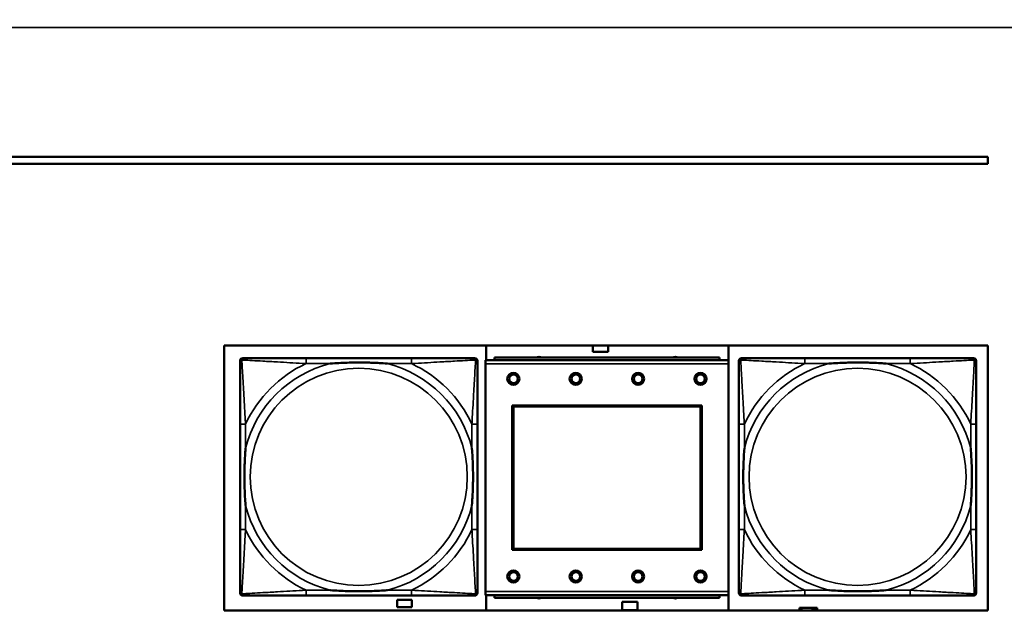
# Model space of a CAD drawing. Header units: inches. Extents: x 0.2 to 58.8, y 1.7 to 68.8.
# Tile 280 of 283: x 49.6 to 52.4, y 58.4 to 60.2. Entities that reach past the tile are written whole.
import ezdxf

# ---------------------------------------------------------------- set-up
doc = ezdxf.new("R2010")
doc.units = ezdxf.units.IN
doc.header["$MEASUREMENT"] = 0
for name, color, linetype, lineweight in [('Dimension (ANSI)', 7, 'Continuous', 25), ('Visible (ANSI)', 7, 'Continuous', 50), ('Visible Narrow (ANSI)', 7, 'Continuous', 35)]:
    doc.layers.add(name, color=color, linetype=linetype, lineweight=lineweight)
doc.styles.add('Note Text (ANSI)', font='tahoma.ttf')
doc.dimstyles.new('Default (ANSI)', dxfattribs={"dimtxt": 0.5, "dimasz": 0.098425, "dimexe": 0.125, "dimexo": 0.0625, "dimgap": 0.031496, "dimtad": 0, "dimtih": 1, "dimtoh": 1, "dimrnd": 1e-08, "dimzin": 4, "dimdsep": 46, "dimtxsty": 'Note Text (ANSI)', "dimcen": 0.09, "dimdle": 0.393701, "dimclrd": 256, "dimclre": 256, "dimclrt": 256, "dimadec": 0, "dimazin": 1, "dimtfac": 1, "dimtofl": 0, "dimtmove": 0, "dimatfit": 3, "dimfxl": 1, "dimtolj": 1, "dimtzin": 4, "dimlwd": -1, "dimlwe": -1, "dimarcsym": 0})

# ---------------------------------------------------------------- blocks, each defined once
blk = doc.blocks.new('*D10')
at = {"layer": 'Defpoints', "color": 0}
for p in [(53.6854, 65.0122), (49.0566, 40.8796), (56.9137, 40.8796)]:
    blk.add_point(p, dxfattribs=at)
at = {"layer": 'Dimension (ANSI)'}
for p, q in [((53.7479, 65.0122), (57.0387, 65.0122)), ((56.9137, 64.9138), (56.9137, 55.1839)), ((56.9137, 40.978), (56.9137, 54.4668)), ((49.1191, 40.8796), (57.0387, 40.8796))]:
    blk.add_line(p, q, dxfattribs=at)
for points in [[(56.8973, 64.9138), (56.9301, 64.9138), (56.9137, 65.0122)], [(56.8973, 40.978), (56.9301, 40.978), (56.9137, 40.8796)]]:
    blk.add_solid(points, dxfattribs=at)
at = {"layer": 'Dimension (ANSI)', "insert": (54.8793, 55.1524), "char_height": 0.5, "attachment_point": 1, "style": 'Note Text (ANSI)'}
blk.add_mtext('\\A1;24.13 [613.0]', dxfattribs=at)

msp = doc.modelspace()

# ---------------------------------------------------------------- linework, layer by layer
at = {"layer": 'Visible (ANSI)'}
for p, q in [((45.4621, 59.7868), (52.3602, 59.7868)), ((52.3602, 59.7868), (52.3602, 59.7668)), ((52.3602, 59.7668), (45.4621, 59.7668)), ((50.1552, 58.4777), (50.1552, 59.2427)), ((50.1552, 59.2427), (52.3602, 59.2427)), ((50.9115, 59.1997), (50.9115, 59.2427)), ((51.2195, 59.2242), (51.2195, 59.2427)), ((51.2635, 59.2427), (51.2635, 59.2242)), ((51.6115, 59.2427), (51.6115, 58.4777)), ((52.3602, 59.2427), (52.3602, 58.4777)), ((50.209, 59.206), (50.213, 59.206)), ((50.6957, 59.206), (50.3917, 59.206)), ((50.8744, 59.206), (50.8783, 59.206)), ((51.5856, 59.2077), (50.9356, 59.2077)), ((50.9356, 59.1997), (50.9356, 59.2077)), ((51.2635, 59.2242), (51.2195, 59.2242)), ((51.5856, 59.2077), (51.5856, 59.1997)), ((51.649, 59.206), (51.653, 59.206)), ((52.1357, 59.206), (51.8317, 59.206)), ((52.3144, 59.206), (52.3183, 59.206)), ((50.2012, 58.5288), (50.2012, 59.1981)), ((50.8862, 59.1981), (50.8862, 59.1942)), ((51.6111, 59.1997), (50.9101, 59.1997)), ((50.9101, 59.1897), (50.9101, 59.1997)), ((50.9101, 59.1897), (50.9101, 58.5327)), ((51.6111, 59.1997), (51.6111, 59.1897)), ((51.6111, 58.5327), (51.6111, 59.1897)), ((51.6412, 58.5288), (51.6412, 59.1981)), ((52.3262, 59.1981), (52.3262, 59.1942)), ((50.9871, 58.6527), (50.9871, 59.0697)), ((50.9871, 59.0697), (51.5341, 59.0697)), ((50.9907, 59.0661), (51.5305, 59.0661)), ((50.9907, 58.6563), (50.9907, 59.0661)), ((51.5305, 59.0661), (51.5305, 58.6563)), ((51.5341, 59.0697), (51.5341, 58.6527)), ((50.2012, 59.0154), (50.2012, 58.7115)), ((50.8862, 58.7115), (50.8862, 59.0154)), ((51.6412, 59.0154), (51.6412, 58.7115)), ((52.3262, 58.7115), (52.3262, 59.0154)), ((51.5341, 58.6527), (50.9871, 58.6527)), ((51.5305, 58.6563), (50.9907, 58.6563)), ((50.8862, 58.5328), (50.8862, 58.5288)), ((50.9101, 58.5227), (50.9101, 58.5327)), ((51.6111, 58.5327), (51.6111, 58.5227)), ((52.3262, 58.5328), (52.3262, 58.5288)), ((50.8783, 58.521), (50.209, 58.521)), ((50.3917, 58.521), (50.6957, 58.521)), ((50.655, 58.4872), (50.655, 58.5092)), ((50.655, 58.5092), (50.697, 58.5092)), ((50.697, 58.5092), (50.697, 58.4872)), ((50.9101, 58.5227), (51.6111, 58.5227)), ((50.9115, 58.4777), (50.9115, 58.5227)), ((50.9356, 58.5227), (50.9356, 58.5147)), ((51.5856, 58.5147), (50.9356, 58.5147)), ((51.3045, 58.5032), (51.3485, 58.5032)), ((51.3045, 58.4792), (51.3045, 58.5032)), ((51.3485, 58.5032), (51.3485, 58.4792)), ((51.5856, 58.5147), (51.5856, 58.5227)), ((52.3183, 58.521), (51.649, 58.521)), ((51.8317, 58.521), (52.1357, 58.521)), ((52.3602, 58.4777), (50.1552, 58.4777)), ((50.697, 58.4872), (50.655, 58.4872)), ((51.3485, 58.4792), (51.3045, 58.4792)), ((51.8223, 58.4857), (51.8165, 58.4857)), ((51.8165, 58.4857), (51.8165, 58.4777)), ((51.8223, 58.4857), (51.8536, 58.4857)), ((51.8223, 58.4777), (51.8223, 58.4857)), ((51.8536, 58.4777), (51.8536, 58.4857)), ((51.8536, 58.4857), (51.8577, 58.4857)), ((51.8577, 58.4857), (51.8577, 58.4777)), ((51.8577, 58.4857), (51.8616, 58.4857)), ((51.8675, 58.4857), (51.8616, 58.4857)), ((51.8616, 58.4857), (51.8616, 58.4777)), ((51.8675, 58.4777), (51.8675, 58.4857))]:
    msp.add_line(p, q, dxfattribs=at)
for centre, radius in [((50.9901, 59.1461), 0.0175), ((50.9901, 59.1461), 0.0125), ((51.1701, 59.1461), 0.0175), ((51.1701, 59.1461), 0.0125), ((51.3501, 59.1461), 0.0175), ((51.3501, 59.1461), 0.0125), ((51.5301, 59.1461), 0.0175), ((51.5301, 59.1461), 0.0125), ((50.9901, 58.5761), 0.0175), ((50.9901, 58.5761), 0.0125), ((51.1701, 58.5761), 0.0175), ((51.1701, 58.5761), 0.0125), ((51.3501, 58.5761), 0.0175), ((51.3501, 58.5761), 0.0125), ((51.5301, 58.5761), 0.0175), ((51.5301, 58.5761), 0.0125)]:
    msp.add_circle(centre, radius, dxfattribs=at)
for centre, radius, start, end in [((50.213, 59.1942), 0.0118, 90, 180), ((50.209, 59.1981), 0.00787, 90, 180), ((50.8744, 59.1942), 0.0118, 0, 90), ((50.8783, 59.1981), 0.00787, 0, 90), ((51.064, 59.1921), 0.0175, 63.5005, 116.4995), ((51.4577, 59.1921), 0.0175, 63.5005, 116.4995), ((51.653, 59.1942), 0.0118, 90, 180), ((51.649, 59.1981), 0.00787, 90, 180), ((52.3144, 59.1942), 0.0118, 0, 90), ((52.3183, 59.1981), 0.00787, 0, 90), ((50.213, 58.5328), 0.0118, 180, 270), ((50.209, 58.5288), 0.00787, 180, 270), ((50.8744, 58.5328), 0.0118, 270, 360), ((50.8783, 58.5288), 0.00787, 270, 0), ((51.653, 58.5328), 0.0118, 180, 270), ((51.649, 58.5288), 0.00787, 180, 270), ((52.3144, 58.5328), 0.0118, 270, 360), ((52.3183, 58.5288), 0.00787, 270, 0), ((51.064, 58.5306), 0.0175, 245.4758, 294.5242), ((51.4577, 58.5306), 0.0175, 245.4758, 294.5242)]:
    msp.add_arc(centre, radius, start, end, dxfattribs=at)
for points, knots in [([(50.3917, 59.206), (50.3882, 59.206), (50.3846, 59.206), (50.381, 59.206), (50.3478, 59.206), (50.3141, 59.206), (50.2832, 59.206), (50.2563, 59.206), (50.2307, 59.206), (50.2173, 59.206), (50.2157, 59.206), (50.2142, 59.206), (50.213, 59.206)], [0, 0, 0, 0, 0.0272471, 0.0272471, 0.0272471, 0.2790553, 0.2790553, 0.2790553, 0.4988354, 0.4988354, 0.4988354, 0.5252205, 0.5252205, 0.5252205, 0.5252205]), ([(50.8744, 59.206), (50.8595, 59.206), (50.8179, 59.206), (50.7773, 59.206), (50.7507, 59.206), (50.7229, 59.206), (50.6957, 59.206)], [-0.5252205, -0.5252205, -0.5252205, -0.5252205, -0.20743, -0.20743, -0.20743, 0, 0, 0, 0]), ([(51.8317, 59.206), (51.8282, 59.206), (51.8246, 59.206), (51.821, 59.206), (51.7878, 59.206), (51.7541, 59.206), (51.7232, 59.206), (51.6963, 59.206), (51.6707, 59.206), (51.6573, 59.206), (51.6557, 59.206), (51.6542, 59.206), (51.653, 59.206)], [0, 0, 0, 0, 0.0272471, 0.0272471, 0.0272471, 0.2790553, 0.2790553, 0.2790553, 0.4988354, 0.4988354, 0.4988354, 0.5252205, 0.5252205, 0.5252205, 0.5252205]), ([(52.3144, 59.206), (52.2995, 59.206), (52.2579, 59.206), (52.2173, 59.206), (52.1907, 59.206), (52.1629, 59.206), (52.1357, 59.206)], [-0.5252205, -0.5252205, -0.5252205, -0.5252205, -0.20743, -0.20743, -0.20743, 0, 0, 0, 0]), ([(50.2012, 59.1942), (50.2012, 59.1793), (50.2012, 59.1377), (50.2012, 59.0971), (50.2012, 59.0705), (50.2012, 59.0427), (50.2012, 59.0154)], [-0.5252205, -0.5252205, -0.5252205, -0.5252205, -0.20743, -0.20743, -0.20743, 0, 0, 0, 0]), ([(50.4609, 59.1902), (50.4614, 59.1903), (50.4618, 59.1903), (50.4783, 59.1916), (50.4944, 59.1924), (50.5173, 59.1931), (50.524, 59.1933), (50.5332, 59.1934), (50.5357, 59.1934), (50.5398, 59.1934), (50.5414, 59.1934), (50.5445, 59.1934), (50.546, 59.1934), (50.5496, 59.1934), (50.5516, 59.1934), (50.5578, 59.1933), (50.562, 59.1933), (50.5717, 59.1931), (50.5773, 59.1929), (50.597, 59.1922), (50.6111, 59.1914), (50.6256, 59.1903), (50.626, 59.1903), (50.6264, 59.1902)], [-0.416114, -0.416114, -0.416114, -0.416114, -0.4127691, -0.4127691, -0.2896446, -0.2896446, -0.2388934, -0.2388934, -0.2201881, -0.2201881, -0.2080204, -0.2080204, -0.196499, -0.196499, -0.1809939, -0.1809939, -0.149741, -0.149741, -0.1073162, -0.1073162, 0, 0, 0.0033356, 0.0033356, 0.0033356, 0.0033356]), ([(50.8862, 59.0154), (50.8862, 59.019), (50.8862, 59.0226), (50.8862, 59.0262), (50.8862, 59.0594), (50.8862, 59.0931), (50.8862, 59.124), (50.8862, 59.1509), (50.8862, 59.1765), (50.8862, 59.1899), (50.8862, 59.1915), (50.8862, 59.1929), (50.8862, 59.1942)], [0, 0, 0, 0, 0.0272471, 0.0272471, 0.0272471, 0.2790553, 0.2790553, 0.2790553, 0.4988354, 0.4988354, 0.4988354, 0.5252205, 0.5252205, 0.5252205, 0.5252205]), ([(51.6412, 59.1942), (51.6412, 59.1793), (51.6412, 59.1377), (51.6412, 59.0971), (51.6412, 59.0705), (51.6412, 59.0427), (51.6412, 59.0154)], [-0.5252205, -0.5252205, -0.5252205, -0.5252205, -0.20743, -0.20743, -0.20743, 0, 0, 0, 0]), ([(51.9009, 59.1902), (51.9014, 59.1903), (51.9018, 59.1903), (51.9183, 59.1916), (51.9344, 59.1924), (51.9573, 59.1931), (51.964, 59.1933), (51.9732, 59.1934), (51.9757, 59.1934), (51.9798, 59.1934), (51.9814, 59.1934), (51.9845, 59.1934), (51.986, 59.1934), (51.9896, 59.1934), (51.9916, 59.1934), (51.9978, 59.1933), (52.002, 59.1933), (52.0117, 59.1931), (52.0173, 59.1929), (52.037, 59.1922), (52.0511, 59.1914), (52.0656, 59.1903), (52.066, 59.1903), (52.0664, 59.1902)], [-0.416114, -0.416114, -0.416114, -0.416114, -0.4127691, -0.4127691, -0.2896446, -0.2896446, -0.2388934, -0.2388934, -0.2201881, -0.2201881, -0.2080204, -0.2080204, -0.196499, -0.196499, -0.1809939, -0.1809939, -0.149741, -0.149741, -0.1073162, -0.1073162, 0, 0, 0.0033356, 0.0033356, 0.0033356, 0.0033356]), ([(52.3262, 59.0154), (52.3262, 59.019), (52.3262, 59.0226), (52.3262, 59.0262), (52.3262, 59.0594), (52.3262, 59.0931), (52.3262, 59.124), (52.3262, 59.1509), (52.3262, 59.1765), (52.3262, 59.1899), (52.3262, 59.1915), (52.3262, 59.1929), (52.3262, 59.1942)], [0, 0, 0, 0, 0.0272471, 0.0272471, 0.0272471, 0.2790553, 0.2790553, 0.2790553, 0.4988354, 0.4988354, 0.4988354, 0.5252205, 0.5252205, 0.5252205, 0.5252205]), ([(50.2169, 58.7807), (50.2169, 58.7812), (50.2169, 58.7816), (50.2156, 58.7981), (50.2148, 58.8142), (50.2141, 58.8371), (50.2139, 58.8438), (50.2138, 58.853), (50.2138, 58.8555), (50.2138, 58.8596), (50.2138, 58.8612), (50.2138, 58.8643), (50.2138, 58.8658), (50.2138, 58.8694), (50.2138, 58.8714), (50.2138, 58.8776), (50.2139, 58.8817), (50.2141, 58.8915), (50.2143, 58.8971), (50.215, 58.9168), (50.2158, 58.9309), (50.2169, 58.9454), (50.2169, 58.9458), (50.2169, 58.9462)], [-0.416114, -0.416114, -0.416114, -0.416114, -0.4127691, -0.4127691, -0.2896446, -0.2896446, -0.2388934, -0.2388934, -0.2201881, -0.2201881, -0.2080204, -0.2080204, -0.196499, -0.196499, -0.1809939, -0.1809939, -0.149741, -0.149741, -0.1073162, -0.1073162, 0, 0, 0.0033356, 0.0033356, 0.0033356, 0.0033356]), ([(50.8705, 58.9462), (50.8705, 58.9458), (50.8705, 58.9454), (50.8718, 58.9289), (50.8726, 58.9128), (50.8733, 58.8898), (50.8735, 58.8831), (50.8736, 58.874), (50.8736, 58.8715), (50.8736, 58.8674), (50.8736, 58.8658), (50.8736, 58.8627), (50.8736, 58.8611), (50.8736, 58.8576), (50.8736, 58.8555), (50.8736, 58.8494), (50.8735, 58.8452), (50.8733, 58.8355), (50.8731, 58.8299), (50.8724, 58.8101), (50.8716, 58.7961), (50.8705, 58.7816), (50.8705, 58.7812), (50.8705, 58.7807)], [-0.416114, -0.416114, -0.416114, -0.416114, -0.4127691, -0.4127691, -0.2896446, -0.2896446, -0.2388934, -0.2388934, -0.2201881, -0.2201881, -0.2080204, -0.2080204, -0.196499, -0.196499, -0.1809939, -0.1809939, -0.149741, -0.149741, -0.1073162, -0.1073162, 0, 0, 0.0033356, 0.0033356, 0.0033356, 0.0033356]), ([(51.6569, 58.7807), (51.6569, 58.7812), (51.6569, 58.7816), (51.6556, 58.7981), (51.6548, 58.8142), (51.6541, 58.8371), (51.6539, 58.8438), (51.6538, 58.853), (51.6538, 58.8555), (51.6538, 58.8596), (51.6538, 58.8612), (51.6538, 58.8643), (51.6538, 58.8658), (51.6538, 58.8694), (51.6538, 58.8714), (51.6538, 58.8776), (51.6539, 58.8817), (51.6541, 58.8915), (51.6543, 58.8971), (51.655, 58.9168), (51.6558, 58.9309), (51.6569, 58.9454), (51.6569, 58.9458), (51.6569, 58.9462)], [-0.416114, -0.416114, -0.416114, -0.416114, -0.4127691, -0.4127691, -0.2896446, -0.2896446, -0.2388934, -0.2388934, -0.2201881, -0.2201881, -0.2080204, -0.2080204, -0.196499, -0.196499, -0.1809939, -0.1809939, -0.149741, -0.149741, -0.1073162, -0.1073162, 0, 0, 0.0033356, 0.0033356, 0.0033356, 0.0033356]), ([(52.3105, 58.9462), (52.3105, 58.9458), (52.3105, 58.9454), (52.3118, 58.9289), (52.3126, 58.9128), (52.3133, 58.8898), (52.3135, 58.8831), (52.3136, 58.874), (52.3136, 58.8715), (52.3136, 58.8674), (52.3136, 58.8658), (52.3136, 58.8627), (52.3136, 58.8611), (52.3136, 58.8576), (52.3136, 58.8555), (52.3136, 58.8494), (52.3135, 58.8452), (52.3133, 58.8355), (52.3131, 58.8299), (52.3124, 58.8101), (52.3116, 58.7961), (52.3105, 58.7816), (52.3105, 58.7812), (52.3105, 58.7807)], [-0.416114, -0.416114, -0.416114, -0.416114, -0.4127691, -0.4127691, -0.2896446, -0.2896446, -0.2388934, -0.2388934, -0.2201881, -0.2201881, -0.2080204, -0.2080204, -0.196499, -0.196499, -0.1809939, -0.1809939, -0.149741, -0.149741, -0.1073162, -0.1073162, 0, 0, 0.0033356, 0.0033356, 0.0033356, 0.0033356]), ([(50.2012, 58.7115), (50.2012, 58.6843), (50.2012, 58.6564), (50.2012, 58.6299), (50.2012, 58.5893), (50.2012, 58.5477), (50.2012, 58.5328)], [3.9382945, 3.9382945, 3.9382945, 3.9382945, 4.1457245, 4.1457245, 4.1457245, 4.463515, 4.463515, 4.463515, 4.463515]), ([(50.8862, 58.5328), (50.8862, 58.5477), (50.8862, 58.5893), (50.8862, 58.6299), (50.8862, 58.6564), (50.8862, 58.6843), (50.8862, 58.7115)], [-0.5252205, -0.5252205, -0.5252205, -0.5252205, -0.20743, -0.20743, -0.20743, 0, 0, 0, 0]), ([(51.6412, 58.7115), (51.6412, 58.6843), (51.6412, 58.6564), (51.6412, 58.6299), (51.6412, 58.5893), (51.6412, 58.5477), (51.6412, 58.5328)], [3.9382945, 3.9382945, 3.9382945, 3.9382945, 4.1457245, 4.1457245, 4.1457245, 4.463515, 4.463515, 4.463515, 4.463515]), ([(52.3262, 58.5328), (52.3262, 58.5477), (52.3262, 58.5893), (52.3262, 58.6299), (52.3262, 58.6564), (52.3262, 58.6843), (52.3262, 58.7115)], [-0.5252205, -0.5252205, -0.5252205, -0.5252205, -0.20743, -0.20743, -0.20743, 0, 0, 0, 0]), ([(50.6264, 58.5367), (50.626, 58.5367), (50.6256, 58.5366), (50.6111, 58.5356), (50.597, 58.5348), (50.5773, 58.534), (50.5717, 58.5339), (50.562, 58.5337), (50.5578, 58.5336), (50.5516, 58.5336), (50.5496, 58.5335), (50.546, 58.5335), (50.5445, 58.5335), (50.5414, 58.5335), (50.5398, 58.5335), (50.5357, 58.5336), (50.5332, 58.5336), (50.524, 58.5337), (50.5173, 58.5338), (50.4944, 58.5345), (50.4783, 58.5354), (50.4618, 58.5366), (50.4614, 58.5367), (50.4609, 58.5367)], [-0.4149464, -0.4149464, -0.4149464, -0.4149464, -0.41162, -0.41162, -0.3046026, -0.3046026, -0.2622958, -0.2622958, -0.23113, -0.23113, -0.215668, -0.215668, -0.2041787, -0.2041787, -0.1920448, -0.1920448, -0.1733916, -0.1733916, -0.1227817, -0.1227817, 0, 0, 0.0033356, 0.0033356, 0.0033356, 0.0033356]), ([(52.0664, 58.5367), (52.066, 58.5367), (52.0656, 58.5366), (52.0511, 58.5356), (52.037, 58.5348), (52.0173, 58.534), (52.0117, 58.5339), (52.002, 58.5337), (51.9978, 58.5336), (51.9916, 58.5336), (51.9896, 58.5335), (51.986, 58.5335), (51.9845, 58.5335), (51.9814, 58.5335), (51.9798, 58.5335), (51.9757, 58.5336), (51.9732, 58.5336), (51.964, 58.5337), (51.9573, 58.5338), (51.9344, 58.5345), (51.9183, 58.5354), (51.9018, 58.5366), (51.9014, 58.5367), (51.9009, 58.5367)], [-0.4149464, -0.4149464, -0.4149464, -0.4149464, -0.41162, -0.41162, -0.3046026, -0.3046026, -0.2622958, -0.2622958, -0.23113, -0.23113, -0.215668, -0.215668, -0.2041787, -0.2041787, -0.1920448, -0.1920448, -0.1733916, -0.1733916, -0.1227817, -0.1227817, 0, 0, 0.0033356, 0.0033356, 0.0033356, 0.0033356]), ([(50.213, 58.521), (50.2279, 58.521), (50.2695, 58.521), (50.3101, 58.521), (50.3367, 58.521), (50.3645, 58.521), (50.3917, 58.521)], [-0.5252205, -0.5252205, -0.5252205, -0.5252205, -0.20743, -0.20743, -0.20743, 0, 0, 0, 0]), ([(50.6957, 58.521), (50.7229, 58.521), (50.7507, 58.521), (50.7773, 58.521), (50.8179, 58.521), (50.8595, 58.521), (50.8744, 58.521)], [3.9382945, 3.9382945, 3.9382945, 3.9382945, 4.1457245, 4.1457245, 4.1457245, 4.463515, 4.463515, 4.463515, 4.463515]), ([(51.653, 58.521), (51.6679, 58.521), (51.7095, 58.521), (51.7501, 58.521), (51.7767, 58.521), (51.8045, 58.521), (51.8317, 58.521)], [-0.5252205, -0.5252205, -0.5252205, -0.5252205, -0.20743, -0.20743, -0.20743, 0, 0, 0, 0]), ([(52.1357, 58.521), (52.1629, 58.521), (52.1907, 58.521), (52.2173, 58.521), (52.2579, 58.521), (52.2995, 58.521), (52.3144, 58.521)], [3.9382945, 3.9382945, 3.9382945, 3.9382945, 4.1457245, 4.1457245, 4.1457245, 4.463515, 4.463515, 4.463515, 4.463515])]:
    msp.add_open_spline(points, degree=3, knots=knots, dxfattribs=at)
at = {"layer": 'Visible Narrow (ANSI)'}
for p, q in [((53.1829, 60.16), (21.4369, 60.16)), ((50.3917, 59.206), (50.3917, 59.1902)), ((50.6957, 59.206), (50.6957, 59.1902)), ((51.8317, 59.206), (51.8317, 59.1902)), ((52.1357, 59.206), (52.1357, 59.1902)), ((50.3917, 59.1902), (50.4609, 59.1902)), ((50.6264, 59.1902), (50.6957, 59.1902)), ((50.9101, 59.1897), (51.6111, 59.1897)), ((51.8317, 59.1902), (51.9009, 59.1902)), ((52.0664, 59.1902), (52.1357, 59.1902)), ((50.2169, 59.0154), (50.2012, 59.0154)), ((50.2169, 58.9462), (50.2169, 59.0154)), ((50.8862, 59.0154), (50.8705, 59.0154)), ((50.8705, 59.0154), (50.8705, 58.9462)), ((51.6569, 59.0154), (51.6412, 59.0154)), ((51.6569, 58.9462), (51.6569, 59.0154)), ((52.3262, 59.0154), (52.3105, 59.0154)), ((52.3105, 59.0154), (52.3105, 58.9462)), ((50.2169, 58.7115), (50.2169, 58.7807)), ((50.8705, 58.7807), (50.8705, 58.7115)), ((51.6569, 58.7115), (51.6569, 58.7807)), ((52.3105, 58.7807), (52.3105, 58.7115)), ((50.2169, 58.7115), (50.2012, 58.7115)), ((50.8862, 58.7115), (50.8705, 58.7115)), ((51.6569, 58.7115), (51.6412, 58.7115)), ((52.3262, 58.7115), (52.3105, 58.7115)), ((50.3917, 58.5367), (50.3917, 58.521)), ((50.4609, 58.5367), (50.3917, 58.5367)), ((50.6957, 58.5367), (50.6264, 58.5367)), ((50.6957, 58.5367), (50.6957, 58.521)), ((51.6111, 58.5327), (50.9101, 58.5327)), ((51.8317, 58.5367), (51.8317, 58.521)), ((51.9009, 58.5367), (51.8317, 58.5367)), ((52.1357, 58.5367), (52.0664, 58.5367)), ((52.1357, 58.5367), (52.1357, 58.521))]:
    msp.add_line(p, q, dxfattribs=at)
for centre in [(50.5437, 58.8635), (51.9837, 58.8635)]:
    msp.add_circle(centre, 0.3133, dxfattribs=at)
for centre, radius, start, end in [((50.5437, 58.8635), 0.3371, 104.2103, 165.7897), ((50.5437, 58.8635), 0.3604, 114.9407, 155.0593), ((50.5437, 58.8635), 0.3371, 14.2103, 75.7897), ((50.5437, 58.8635), 0.3604, 24.9407, 65.0593), ((51.9837, 58.8635), 0.3371, 104.2103, 165.7897), ((51.9837, 58.8635), 0.3604, 114.9407, 155.0593), ((51.9837, 58.8635), 0.3371, 14.2103, 75.7897), ((51.9837, 58.8635), 0.3604, 24.9407, 65.0593), ((50.5437, 58.8635), 0.3371, 194.2103, 255.7897), ((50.5437, 58.8635), 0.3371, 284.2103, 345.7897), ((51.9837, 58.8635), 0.3371, 194.2103, 255.7897), ((51.9837, 58.8635), 0.3371, 284.2103, 345.7897), ((50.5437, 58.8635), 0.3604, 204.9407, 245.0593), ((50.5437, 58.8635), 0.3604, 294.9407, 335.0593), ((51.9837, 58.8635), 0.3604, 204.9407, 245.0593), ((51.9837, 58.8635), 0.3604, 294.9407, 335.0593)]:
    msp.add_arc(centre, radius, start, end, dxfattribs=at)
for points, knots in [([(50.2065, 59.2007), (50.2066, 59.2013), (50.2069, 59.2018), (50.2074, 59.2029), (50.2077, 59.2034), (50.2083, 59.2041), (50.2086, 59.2043), (50.209, 59.2047), (50.2091, 59.2048), (50.2095, 59.205), (50.2097, 59.2052), (50.2104, 59.2055), (50.2108, 59.2057), (50.2118, 59.2059), (50.2124, 59.206), (50.213, 59.206)], [-0.00012419, -0.00012419, -0.00012419, -0.00012419, 0.00449537, 0.00449537, 0.00977487, 0.00977487, 0.01307456, 0.01307456, 0.0147244, 0.0147244, 0.01736415, 0.01736415, 0.02158775, 0.02158775, 0.02627331, 0.02627331, 0.02627331, 0.02627331]), ([(50.8744, 59.206), (50.875, 59.206), (50.8756, 59.2059), (50.8766, 59.2057), (50.877, 59.2055), (50.8776, 59.2052), (50.8779, 59.205), (50.8783, 59.2048), (50.8784, 59.2047), (50.8788, 59.2043), (50.8791, 59.2041), (50.8797, 59.2034), (50.88, 59.2029), (50.8805, 59.2018), (50.8808, 59.2013), (50.8809, 59.2007)], [-0.02627331, -0.02627331, -0.02627331, -0.02627331, -0.02158775, -0.02158775, -0.01736415, -0.01736415, -0.0147244, -0.0147244, -0.01307456, -0.01307456, -0.00977487, -0.00977487, -0.00449537, -0.00449537, 0.00012419, 0.00012419, 0.00012419, 0.00012419]), ([(51.6465, 59.2007), (51.6466, 59.2013), (51.6469, 59.2018), (51.6474, 59.2029), (51.6477, 59.2034), (51.6483, 59.2041), (51.6486, 59.2043), (51.649, 59.2047), (51.6491, 59.2048), (51.6495, 59.205), (51.6497, 59.2052), (51.6504, 59.2055), (51.6508, 59.2057), (51.6518, 59.2059), (51.6524, 59.206), (51.653, 59.206)], [-0.00012419, -0.00012419, -0.00012419, -0.00012419, 0.00449537, 0.00449537, 0.00977487, 0.00977487, 0.01307456, 0.01307456, 0.0147244, 0.0147244, 0.01736415, 0.01736415, 0.02158775, 0.02158775, 0.02627331, 0.02627331, 0.02627331, 0.02627331]), ([(52.3144, 59.206), (52.315, 59.206), (52.3156, 59.2059), (52.3166, 59.2057), (52.317, 59.2055), (52.3176, 59.2052), (52.3179, 59.205), (52.3183, 59.2048), (52.3184, 59.2047), (52.3188, 59.2043), (52.3191, 59.2041), (52.3197, 59.2034), (52.32, 59.2029), (52.3205, 59.2018), (52.3208, 59.2013), (52.3209, 59.2007)], [-0.02627331, -0.02627331, -0.02627331, -0.02627331, -0.02158775, -0.02158775, -0.01736415, -0.01736415, -0.0147244, -0.0147244, -0.01307456, -0.01307456, -0.00977487, -0.00977487, -0.00449537, -0.00449537, 0.00012419, 0.00012419, 0.00012419, 0.00012419]), ([(50.2012, 59.1942), (50.2012, 59.1948), (50.2013, 59.1954), (50.2015, 59.1963), (50.2017, 59.1968), (50.202, 59.1974), (50.2021, 59.1977), (50.2024, 59.198), (50.2025, 59.1982), (50.2028, 59.1986), (50.2031, 59.1988), (50.2038, 59.1995), (50.2043, 59.1998), (50.2053, 59.2003), (50.2059, 59.2005), (50.2065, 59.2007)], [-0.02627331, -0.02627331, -0.02627331, -0.02627331, -0.02158775, -0.02158775, -0.01736415, -0.01736415, -0.0147244, -0.0147244, -0.01307456, -0.01307456, -0.00977487, -0.00977487, -0.00449537, -0.00449537, 0.00012419, 0.00012419, 0.00012419, 0.00012419]), ([(50.2169, 59.0154), (50.2167, 59.0192), (50.2165, 59.023), (50.215, 59.0503), (50.2136, 59.0745), (50.2114, 59.1123), (50.2105, 59.1264), (50.2085, 59.1616), (50.2075, 59.1817), (50.2066, 59.1972), (50.2066, 59.199), (50.2065, 59.2007)], [0, 0, 0, 0, 0.0278591, 0.0278591, 0.201273, 0.201273, 0.3066357, 0.3066357, 0.475216, 0.475216, 0.5007189, 0.5007189, 0.5007189, 0.5007189]), ([(50.2065, 59.2007), (50.2082, 59.2006), (50.21, 59.2005), (50.2254, 59.1997), (50.2455, 59.1986), (50.2808, 59.1966), (50.2948, 59.1958), (50.3327, 59.1936), (50.3569, 59.1922), (50.3842, 59.1907), (50.388, 59.1905), (50.3917, 59.1902)], [-0.5007189, -0.5007189, -0.5007189, -0.5007189, -0.475216, -0.475216, -0.3066357, -0.3066357, -0.201273, -0.201273, -0.0278591, -0.0278591, 0, 0, 0, 0]), ([(50.6957, 59.1902), (50.6994, 59.1905), (50.7032, 59.1907), (50.7305, 59.1922), (50.7547, 59.1936), (50.7926, 59.1958), (50.8066, 59.1966), (50.8418, 59.1986), (50.862, 59.1997), (50.8774, 59.2005), (50.8792, 59.2006), (50.8809, 59.2007)], [0, 0, 0, 0, 0.0278591, 0.0278591, 0.201273, 0.201273, 0.3066357, 0.3066357, 0.475216, 0.475216, 0.5007189, 0.5007189, 0.5007189, 0.5007189]), ([(50.8809, 59.2007), (50.8808, 59.199), (50.8807, 59.1972), (50.8799, 59.1817), (50.8788, 59.1616), (50.8769, 59.1264), (50.876, 59.1123), (50.8738, 59.0745), (50.8724, 59.0503), (50.8709, 59.023), (50.8707, 59.0192), (50.8705, 59.0154)], [-0.5007189, -0.5007189, -0.5007189, -0.5007189, -0.475216, -0.475216, -0.3066357, -0.3066357, -0.201273, -0.201273, -0.0278591, -0.0278591, 0, 0, 0, 0]), ([(50.8809, 59.2007), (50.8815, 59.2005), (50.8821, 59.2003), (50.8831, 59.1998), (50.8836, 59.1995), (50.8843, 59.1988), (50.8846, 59.1986), (50.8849, 59.1982), (50.885, 59.198), (50.8853, 59.1977), (50.8854, 59.1974), (50.8857, 59.1968), (50.8859, 59.1963), (50.8861, 59.1954), (50.8862, 59.1948), (50.8862, 59.1942)], [-0.00012419, -0.00012419, -0.00012419, -0.00012419, 0.00449537, 0.00449537, 0.00977487, 0.00977487, 0.01307456, 0.01307456, 0.0147244, 0.0147244, 0.01736415, 0.01736415, 0.02158775, 0.02158775, 0.02627331, 0.02627331, 0.02627331, 0.02627331]), ([(51.6412, 59.1942), (51.6412, 59.1948), (51.6413, 59.1954), (51.6415, 59.1963), (51.6417, 59.1968), (51.642, 59.1974), (51.6421, 59.1977), (51.6424, 59.198), (51.6425, 59.1982), (51.6428, 59.1986), (51.6431, 59.1988), (51.6438, 59.1995), (51.6443, 59.1998), (51.6453, 59.2003), (51.6459, 59.2005), (51.6465, 59.2007)], [-0.02627331, -0.02627331, -0.02627331, -0.02627331, -0.02158775, -0.02158775, -0.01736415, -0.01736415, -0.0147244, -0.0147244, -0.01307456, -0.01307456, -0.00977487, -0.00977487, -0.00449537, -0.00449537, 0.00012419, 0.00012419, 0.00012419, 0.00012419]), ([(51.6569, 59.0154), (51.6567, 59.0192), (51.6565, 59.023), (51.655, 59.0503), (51.6536, 59.0745), (51.6514, 59.1123), (51.6505, 59.1264), (51.6485, 59.1616), (51.6475, 59.1817), (51.6466, 59.1972), (51.6466, 59.199), (51.6465, 59.2007)], [0, 0, 0, 0, 0.0278591, 0.0278591, 0.201273, 0.201273, 0.3066357, 0.3066357, 0.475216, 0.475216, 0.5007189, 0.5007189, 0.5007189, 0.5007189]), ([(51.6465, 59.2007), (51.6482, 59.2006), (51.65, 59.2005), (51.6654, 59.1997), (51.6855, 59.1986), (51.7208, 59.1966), (51.7348, 59.1958), (51.7727, 59.1936), (51.7969, 59.1922), (51.8242, 59.1907), (51.828, 59.1905), (51.8317, 59.1902)], [-0.5007189, -0.5007189, -0.5007189, -0.5007189, -0.475216, -0.475216, -0.3066357, -0.3066357, -0.201273, -0.201273, -0.0278591, -0.0278591, 0, 0, 0, 0]), ([(52.1357, 59.1902), (52.1394, 59.1905), (52.1432, 59.1907), (52.1705, 59.1922), (52.1947, 59.1936), (52.2326, 59.1958), (52.2466, 59.1966), (52.2818, 59.1986), (52.302, 59.1997), (52.3174, 59.2005), (52.3192, 59.2006), (52.3209, 59.2007)], [0, 0, 0, 0, 0.0278591, 0.0278591, 0.201273, 0.201273, 0.3066357, 0.3066357, 0.475216, 0.475216, 0.5007189, 0.5007189, 0.5007189, 0.5007189]), ([(52.3209, 59.2007), (52.3208, 59.199), (52.3207, 59.1972), (52.3199, 59.1817), (52.3188, 59.1616), (52.3169, 59.1264), (52.316, 59.1123), (52.3138, 59.0745), (52.3124, 59.0503), (52.3109, 59.023), (52.3107, 59.0192), (52.3105, 59.0154)], [-0.5007189, -0.5007189, -0.5007189, -0.5007189, -0.475216, -0.475216, -0.3066357, -0.3066357, -0.201273, -0.201273, -0.0278591, -0.0278591, 0, 0, 0, 0]), ([(52.3209, 59.2007), (52.3215, 59.2005), (52.3221, 59.2003), (52.3231, 59.1998), (52.3236, 59.1995), (52.3243, 59.1988), (52.3246, 59.1986), (52.3249, 59.1982), (52.325, 59.198), (52.3253, 59.1977), (52.3254, 59.1974), (52.3257, 59.1968), (52.3259, 59.1963), (52.3261, 59.1954), (52.3262, 59.1948), (52.3262, 59.1942)], [-0.00012419, -0.00012419, -0.00012419, -0.00012419, 0.00449537, 0.00449537, 0.00977487, 0.00977487, 0.01307456, 0.01307456, 0.0147244, 0.0147244, 0.01736415, 0.01736415, 0.02158775, 0.02158775, 0.02627331, 0.02627331, 0.02627331, 0.02627331]), ([(50.2065, 58.5262), (50.2066, 58.5279), (50.2066, 58.5298), (50.2075, 58.5452), (50.2085, 58.5653), (50.2105, 58.6006), (50.2114, 58.6146), (50.2136, 58.6525), (50.215, 58.6766), (50.2165, 58.704), (50.2167, 58.7078), (50.2169, 58.7115)], [-4.4390134, -4.4390134, -4.4390134, -4.4390134, -4.4135105, -4.4135105, -4.2449302, -4.2449302, -4.1395675, -4.1395675, -3.9661536, -3.9661536, -3.9382945, -3.9382945, -3.9382945, -3.9382945]), ([(50.8705, 58.7115), (50.8707, 58.7078), (50.8709, 58.704), (50.8724, 58.6766), (50.8738, 58.6525), (50.876, 58.6146), (50.8769, 58.6006), (50.8788, 58.5653), (50.8799, 58.5452), (50.8807, 58.5298), (50.8808, 58.5279), (50.8809, 58.5262)], [0, 0, 0, 0, 0.0278591, 0.0278591, 0.201273, 0.201273, 0.3066357, 0.3066357, 0.475216, 0.475216, 0.5007189, 0.5007189, 0.5007189, 0.5007189]), ([(51.6465, 58.5262), (51.6466, 58.5279), (51.6466, 58.5298), (51.6475, 58.5452), (51.6485, 58.5653), (51.6505, 58.6006), (51.6514, 58.6146), (51.6536, 58.6525), (51.655, 58.6766), (51.6565, 58.704), (51.6567, 58.7078), (51.6569, 58.7115)], [-4.4390134, -4.4390134, -4.4390134, -4.4390134, -4.4135105, -4.4135105, -4.2449302, -4.2449302, -4.1395675, -4.1395675, -3.9661536, -3.9661536, -3.9382945, -3.9382945, -3.9382945, -3.9382945]), ([(52.3105, 58.7115), (52.3107, 58.7078), (52.3109, 58.704), (52.3124, 58.6766), (52.3138, 58.6525), (52.316, 58.6146), (52.3169, 58.6006), (52.3188, 58.5653), (52.3199, 58.5452), (52.3207, 58.5298), (52.3208, 58.5279), (52.3209, 58.5262)], [0, 0, 0, 0, 0.0278591, 0.0278591, 0.201273, 0.201273, 0.3066357, 0.3066357, 0.475216, 0.475216, 0.5007189, 0.5007189, 0.5007189, 0.5007189]), ([(50.2065, 58.5262), (50.2059, 58.5264), (50.2053, 58.5266), (50.2043, 58.5272), (50.2038, 58.5275), (50.2031, 58.5281), (50.2028, 58.5284), (50.2025, 58.5288), (50.2024, 58.5289), (50.2021, 58.5293), (50.202, 58.5295), (50.2017, 58.5302), (50.2015, 58.5306), (50.2013, 58.5316), (50.2012, 58.5322), (50.2012, 58.5328)], [-0.00012419, -0.00012419, -0.00012419, -0.00012419, 0.00449537, 0.00449537, 0.00977487, 0.00977487, 0.01307456, 0.01307456, 0.0147244, 0.0147244, 0.01736415, 0.01736415, 0.02158775, 0.02158775, 0.02627331, 0.02627331, 0.02627331, 0.02627331]), ([(50.3917, 58.5367), (50.388, 58.5365), (50.3842, 58.5363), (50.3569, 58.5348), (50.3327, 58.5333), (50.2948, 58.5311), (50.2808, 58.5303), (50.2455, 58.5283), (50.2254, 58.5272), (50.21, 58.5264), (50.2082, 58.5263), (50.2065, 58.5262)], [0, 0, 0, 0, 0.0278591, 0.0278591, 0.201273, 0.201273, 0.3066357, 0.3066357, 0.475216, 0.475216, 0.5007189, 0.5007189, 0.5007189, 0.5007189]), ([(50.213, 58.521), (50.2124, 58.521), (50.2118, 58.521), (50.2108, 58.5213), (50.2104, 58.5214), (50.2097, 58.5218), (50.2095, 58.5219), (50.2091, 58.5222), (50.209, 58.5223), (50.2086, 58.5226), (50.2083, 58.5229), (50.2077, 58.5236), (50.2074, 58.5241), (50.2069, 58.5251), (50.2066, 58.5257), (50.2065, 58.5262)], [-0.02627331, -0.02627331, -0.02627331, -0.02627331, -0.02158775, -0.02158775, -0.01736415, -0.01736415, -0.0147244, -0.0147244, -0.01307456, -0.01307456, -0.00977487, -0.00977487, -0.00449537, -0.00449537, 0.00012419, 0.00012419, 0.00012419, 0.00012419]), ([(50.8809, 58.5262), (50.8792, 58.5263), (50.8774, 58.5264), (50.862, 58.5272), (50.8418, 58.5283), (50.8066, 58.5303), (50.7926, 58.5311), (50.7547, 58.5333), (50.7305, 58.5348), (50.7032, 58.5363), (50.6994, 58.5365), (50.6957, 58.5367)], [-4.4390134, -4.4390134, -4.4390134, -4.4390134, -4.4135105, -4.4135105, -4.2449302, -4.2449302, -4.1395675, -4.1395675, -3.9661536, -3.9661536, -3.9382945, -3.9382945, -3.9382945, -3.9382945]), ([(50.8809, 58.5262), (50.8808, 58.5257), (50.8805, 58.5251), (50.88, 58.5241), (50.8797, 58.5236), (50.8791, 58.5229), (50.8788, 58.5226), (50.8784, 58.5223), (50.8783, 58.5222), (50.8779, 58.5219), (50.8776, 58.5218), (50.877, 58.5214), (50.8766, 58.5213), (50.8756, 58.521), (50.875, 58.521), (50.8744, 58.521)], [-0.00012419, -0.00012419, -0.00012419, -0.00012419, 0.00449537, 0.00449537, 0.00977487, 0.00977487, 0.01307456, 0.01307456, 0.0147244, 0.0147244, 0.01736415, 0.01736415, 0.02158775, 0.02158775, 0.02627331, 0.02627331, 0.02627331, 0.02627331]), ([(50.8862, 58.5328), (50.8862, 58.5322), (50.8861, 58.5316), (50.8859, 58.5306), (50.8857, 58.5302), (50.8854, 58.5295), (50.8853, 58.5293), (50.885, 58.5289), (50.8849, 58.5288), (50.8846, 58.5284), (50.8843, 58.5281), (50.8836, 58.5275), (50.8831, 58.5272), (50.8821, 58.5266), (50.8815, 58.5264), (50.8809, 58.5262)], [-0.02627331, -0.02627331, -0.02627331, -0.02627331, -0.02158775, -0.02158775, -0.01736415, -0.01736415, -0.0147244, -0.0147244, -0.01307456, -0.01307456, -0.00977487, -0.00977487, -0.00449537, -0.00449537, 0.00012419, 0.00012419, 0.00012419, 0.00012419]), ([(51.6465, 58.5262), (51.6459, 58.5264), (51.6453, 58.5266), (51.6443, 58.5272), (51.6438, 58.5275), (51.6431, 58.5281), (51.6428, 58.5284), (51.6425, 58.5288), (51.6424, 58.5289), (51.6421, 58.5293), (51.642, 58.5295), (51.6417, 58.5302), (51.6415, 58.5306), (51.6413, 58.5316), (51.6412, 58.5322), (51.6412, 58.5328)], [-0.00012419, -0.00012419, -0.00012419, -0.00012419, 0.00449537, 0.00449537, 0.00977487, 0.00977487, 0.01307456, 0.01307456, 0.0147244, 0.0147244, 0.01736415, 0.01736415, 0.02158775, 0.02158775, 0.02627331, 0.02627331, 0.02627331, 0.02627331]), ([(51.8317, 58.5367), (51.828, 58.5365), (51.8242, 58.5363), (51.7969, 58.5348), (51.7727, 58.5333), (51.7348, 58.5311), (51.7208, 58.5303), (51.6855, 58.5283), (51.6654, 58.5272), (51.65, 58.5264), (51.6482, 58.5263), (51.6465, 58.5262)], [0, 0, 0, 0, 0.0278591, 0.0278591, 0.201273, 0.201273, 0.3066357, 0.3066357, 0.475216, 0.475216, 0.5007189, 0.5007189, 0.5007189, 0.5007189]), ([(51.653, 58.521), (51.6524, 58.521), (51.6518, 58.521), (51.6508, 58.5213), (51.6504, 58.5214), (51.6497, 58.5218), (51.6495, 58.5219), (51.6491, 58.5222), (51.649, 58.5223), (51.6486, 58.5226), (51.6483, 58.5229), (51.6477, 58.5236), (51.6474, 58.5241), (51.6469, 58.5251), (51.6466, 58.5257), (51.6465, 58.5262)], [-0.02627331, -0.02627331, -0.02627331, -0.02627331, -0.02158775, -0.02158775, -0.01736415, -0.01736415, -0.0147244, -0.0147244, -0.01307456, -0.01307456, -0.00977487, -0.00977487, -0.00449537, -0.00449537, 0.00012419, 0.00012419, 0.00012419, 0.00012419]), ([(52.3209, 58.5262), (52.3192, 58.5263), (52.3174, 58.5264), (52.302, 58.5272), (52.2818, 58.5283), (52.2466, 58.5303), (52.2326, 58.5311), (52.1947, 58.5333), (52.1705, 58.5348), (52.1432, 58.5363), (52.1394, 58.5365), (52.1357, 58.5367)], [-4.4390134, -4.4390134, -4.4390134, -4.4390134, -4.4135105, -4.4135105, -4.2449302, -4.2449302, -4.1395675, -4.1395675, -3.9661536, -3.9661536, -3.9382945, -3.9382945, -3.9382945, -3.9382945]), ([(52.3209, 58.5262), (52.3208, 58.5257), (52.3205, 58.5251), (52.32, 58.5241), (52.3197, 58.5236), (52.3191, 58.5229), (52.3188, 58.5226), (52.3184, 58.5223), (52.3183, 58.5222), (52.3179, 58.5219), (52.3176, 58.5218), (52.317, 58.5214), (52.3166, 58.5213), (52.3156, 58.521), (52.315, 58.521), (52.3144, 58.521)], [-0.00012419, -0.00012419, -0.00012419, -0.00012419, 0.00449537, 0.00449537, 0.00977487, 0.00977487, 0.01307456, 0.01307456, 0.0147244, 0.0147244, 0.01736415, 0.01736415, 0.02158775, 0.02158775, 0.02627331, 0.02627331, 0.02627331, 0.02627331]), ([(52.3262, 58.5328), (52.3262, 58.5322), (52.3261, 58.5316), (52.3259, 58.5306), (52.3257, 58.5302), (52.3254, 58.5295), (52.3253, 58.5293), (52.325, 58.5289), (52.3249, 58.5288), (52.3246, 58.5284), (52.3243, 58.5281), (52.3236, 58.5275), (52.3231, 58.5272), (52.3221, 58.5266), (52.3215, 58.5264), (52.3209, 58.5262)], [-0.02627331, -0.02627331, -0.02627331, -0.02627331, -0.02158775, -0.02158775, -0.01736415, -0.01736415, -0.0147244, -0.0147244, -0.01307456, -0.01307456, -0.00977487, -0.00977487, -0.00449537, -0.00449537, 0.00012419, 0.00012419, 0.00012419, 0.00012419])]:
    msp.add_open_spline(points, degree=3, knots=knots, dxfattribs=at)

# ---------------------------------------------------------------- dimensions: what is measured, and where the dimension line sits
at = {"layer": 'Dimension (ANSI)'}
dim = msp.add_linear_dim(base=(56.9137, 40.8796), p1=(53.6854, 65.0122), p2=(49.0566, 40.8796), angle=90, dimstyle='Default (ANSI)', override={"dimdec": 2, "dimtp": 0, "dimtm": 0, "dimtdec": 2, "dimatfit": 1}, dxfattribs=at)
dim.commit()
dim.dimension.update_dxf_attribs({"geometry": '*D10', "text_midpoint": (56.9137, 54.8253), "dimtype": 160})

doc.saveas('drawing.dxf')
